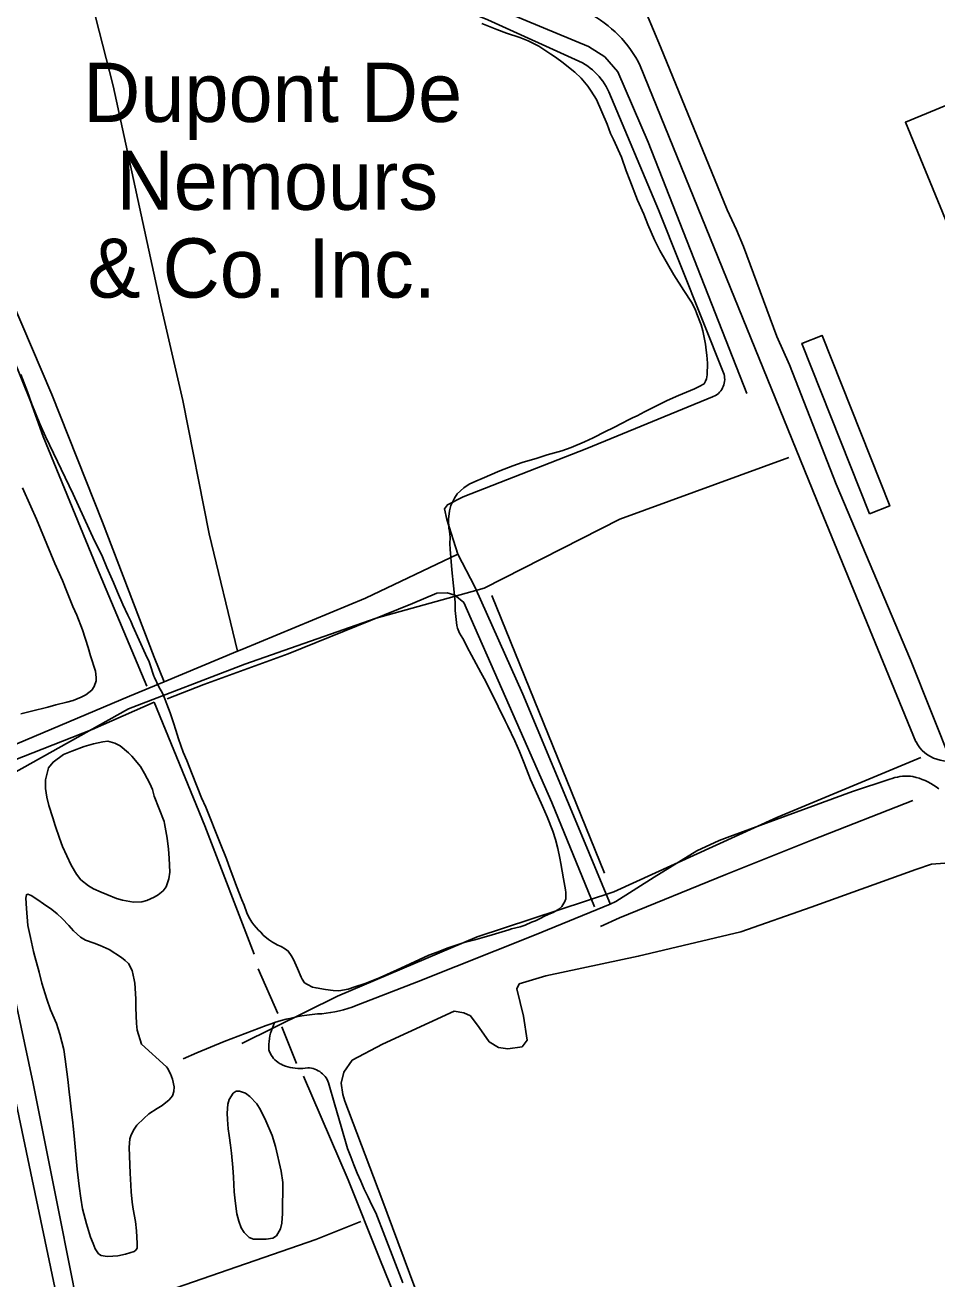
# Model space of a CAD drawing. Extents: x 3508733 to 3546731, y 546897 to 572481.
# Drawn here: x 3534453 to 3535729, y 566273 to 568029 of the extents above; entities that cross this region are included whole.
import ezdxf

# ---------------------------------------------------------------- set-up
doc = ezdxf.new("R2010")
doc.units = 0
for name, color, linetype in [('V-BLDG-IDEN', 7, 'Continuous'), ('V-BLDG-OTLN', 7, 'Continuous'), ('V-DTCH-CNTR', 7, 'Continuous'), ('V-ROAD-CNTR', 7, 'Continuous'), ('V-SITE-OTLN', 7, 'Continuous'), ('V-SITE-VEGE', 7, 'Continuous'), ('V-TOPO-SHOR', 7, 'Continuous')]:
    doc.layers.add(name, color=color, linetype=linetype)

msp = doc.modelspace()

# ---------------------------------------------------------------- linework, layer by layer
at = {"layer": 'V-BLDG-OTLN'}
for points in [[(3535744, 567748.6), (3535684.6, 567892.6), (3535762.6, 567924.8), (3535822, 567780.7)], [(3535634.5, 567344.3), (3535539.8, 567583), (3535568.1, 567594.3), (3535662.8, 567355.5)]]:
    msp.add_lwpolyline(points, close=True, dxfattribs=at)
at = {"layer": 'V-DTCH-CNTR'}
for points in [[(3534490.1, 567511.5), (3534405.3, 567708.3), (3534307, 567952.2), (3534199.3, 568221.4), (3534120.8, 568409.9), (3534110.3, 568441.2), (3534154.9, 568425.1), (3534343.8, 568345.9), (3534550.8, 568263.5), (3534783.4, 568164), (3535100, 568035.9), (3535232.9, 567975.6)], [(3534673.4, 567503.2), (3534641, 567642.4), (3534575.8, 567943.5), (3534506.9, 568213.8), (3534486.8, 568289)], [(3535232.9, 567975.6), (3535236.6, 567973.4), (3535240.1, 567971), (3535243.6, 567968.5), (3535246.9, 567965.8), (3535250, 567962.9), (3535253, 567959.9), (3535255.9, 567956.7), (3535258.6, 567953.4), (3535261.1, 567950), (3535263.5, 567946.4), (3535265.7, 567942.7), (3535267.6, 567939), (3535269.4, 567935.1), (3535339.3, 567770), (3535431, 567539.5), (3535431.5, 567537.2), (3535431.7, 567534.8), (3535431.8, 567532.3), (3535431.6, 567529.9), (3535431.2, 567527.5), (3535430.6, 567525.2), (3535429.8, 567522.9), (3535428.8, 567520.7), (3535427.6, 567518.6), (3535426.2, 567516.6), (3535424.6, 567514.7), (3535422.9, 567513), (3535421.1, 567511.5), (3535419.1, 567510.1), (3535414.8, 567508)], [(3535414.8, 567508), (3535239, 567435.8), (3535065.6, 567368.2), (3535043.7, 567357.2), (3535039.5, 567351.4), (3535042.9, 567336.7), (3535058.3, 567287.8), (3534929, 567226.2), (3534756.1, 567154.5), (3534749.9, 567152), (3534647.1, 567109.3), (3534598.6, 567089.2), (3534392.1, 567002), (3534342.5, 566979.6)], [(3534490.1, 567511.5), (3534561.1, 567332.8), (3534633.2, 567144), (3534647.1, 567109.3)], [(3534673.4, 567503.2), (3534710.3, 567316.6), (3534749.9, 567152)], [(3535058.3, 567287.8), (3535081.9, 567242.3), (3535149.1, 567091.8), (3535231.7, 566894.2), (3535270.7, 566800.9), (3535271.4, 566797.8)], [(3534342.5, 566979.6), (3534369.8, 566830.1), (3534419.3, 566617.5), (3534456.3, 566441.4), (3534498.3, 566241.3), (3534504.1, 566227.1), (3534513.9, 566215.8), (3534523.3, 566212.8), (3534544.5, 566219.1), (3534664.2, 566260.7), (3534859.4, 566328.7), (3534922.5, 566353.9)]]:
    msp.add_lwpolyline(points, dxfattribs=at)
at = {"layer": 'V-ROAD-CNTR'}
for points in [[(3535699.5, 567025.3), (3535566.5, 567349.7), (3535313.5, 567971.7)], [(3535521.3, 567423.1), (3535284.9, 567336.8), (3535095.1, 567240.3), (3534944.1, 567198.6), (3534760.3, 567133.8), (3534597.4, 567071.3), (3534392.5, 566957.3)], [(3535263.4, 566841.3), (3535105.9, 567230.2)], [(3535706.1, 567003.2), (3535504.7, 566919.2), (3535276.6, 566815.4), (3535085.4, 566752.3), (3534889.8, 566669.1), (3534756.1, 566603.1)], [(3535731.4, 566959.5), (3535727.8, 566962.2), (3535724.1, 566964.7), (3535720.2, 566967), (3535716.3, 566969.1), (3535712.2, 566971), (3535708.1, 566972.7), (3535703.9, 566974.2), (3535699.6, 566975.5), (3535695.2, 566976.6), (3535691.6, 566977), (3535687.9, 566977.2), (3535684.3, 566977.3), (3535680.6, 566977), (3535677, 566976.6), (3535673.4, 566976), (3535669.8, 566975.1), (3535666.3, 566974.1), (3535662.9, 566972.8), (3535610.4, 566955.7), (3535439.1, 566892.6), (3535424.1, 566887.1), (3535392.8, 566872.7), (3535333.1, 566835.8), (3535279.3, 566801.6), (3535271.4, 566797.8), (3535165.4, 566754.6), (3535000.2, 566688.7), (3534921.8, 566658.4), (3534916.1, 566656), (3534910.3, 566653.8), (3534904.4, 566651.8), (3534898.4, 566650.1), (3534892.4, 566648.6), (3534886.3, 566647.3), (3534880.2, 566646.2), (3534874.1, 566645.3), (3534867.9, 566644.7), (3534861.7, 566644.3), (3534854.4, 566643.6), (3534847, 566642.6), (3534839.7, 566641.5), (3534832.5, 566640.2), (3534825.2, 566638.6), (3534818.1, 566636.9), (3534810.9, 566635), (3534801.8, 566632.2), (3534796.8, 566630.5), (3534789.9, 566628), (3534770.3, 566620.8), (3534750.8, 566613.4), (3534731.4, 566605.7), (3534712.1, 566597.9), (3534692.8, 566589.9), (3534673.7, 566581.6)], [(3534801.8, 566632.2), (3534800.1, 566628.6), (3534798.6, 566625), (3534797.2, 566621.3), (3534796.1, 566617.5), (3534795.2, 566613.7), (3534794.5, 566609.8), (3534794, 566605.9), (3534793.7, 566601.9), (3534793.6, 566598), (3534793.8, 566594.1), (3534794.7, 566591.5), (3534795.8, 566589), (3534797.1, 566586.6), (3534798.6, 566584.3), (3534800.3, 566582.1), (3534802.2, 566580.1), (3534804.2, 566578.3), (3534806.3, 566576.6), (3534808.6, 566575.1), (3534811, 566573.8), (3534813.5, 566572.7), (3534816.8, 566571.4), (3534820.2, 566570.3), (3534823.6, 566569.4), (3534827.1, 566568.7), (3534830.6, 566568.2), (3534834.1, 566567.9), (3534837.6, 566567.9), (3534841.2, 566568), (3534844.7, 566568.3), (3534848.2, 566568.8), (3534850.7, 566568.7), (3534853.2, 566568.3), (3534855.7, 566567.8), (3534858.1, 566567), (3534860.5, 566566.1), (3534862.7, 566564.9), (3534864.9, 566563.6), (3534867, 566562.1), (3534868.9, 566560.5), (3534870.7, 566558.7), (3534872.4, 566556.8), (3534873.9, 566554.8), (3534875.2, 566552.6), (3534876.4, 566550.3), (3534877.3, 566548), (3534886.1, 566517.3), (3534895, 566486.7), (3534904, 566456.1), (3534908.3, 566444.5), (3534912.8, 566433), (3534917.4, 566421.6), (3534922.3, 566410.2), (3534927.3, 566399), (3534932.6, 566387.8), (3534938, 566376.8), (3534943.6, 566365.8), (3534955.9, 566333.1), (3534968.5, 566300.6), (3534981.3, 566268.1)]]:
    msp.add_lwpolyline(points, dxfattribs=at)
for centre, radius, start, end in [((3535162.8, 567896.9), 168.2, 26.3682, 62.3452), ((3535744.1, 567048.8), 50.4, 207.7779, 296.5163)]:
    msp.add_arc(centre, radius, start, end, dxfattribs=at)
at = {"layer": 'V-SITE-OTLN'}
msp.add_lwpolyline([(3535750.7, 566992.5), (3535691.9, 567140.2), (3535587.6, 567385.8), (3535522.5, 567553.1), (3535504.9, 567592.6), (3535458.2, 567718.8), (3535448.5, 567742.1), (3535435.2, 567770.2), (3535342, 567998), (3535332.2, 568021.4), (3535322.1, 568044.7), (3535653.5, 568178.4), (3535722.4, 568204.5), (3536001.4, 568314.8)], dxfattribs=at)
at = {"layer": 'V-SITE-VEGE'}
for points in [[(3535091.9, 568030.7), (3535113, 568022.3), (3535126.2, 568017.3), (3535145.2, 568011.1), (3535156.7, 568006.4), (3535171.4, 567999), (3535178.8, 567994.4), (3535188.6, 567987.8), (3535194.8, 567983.8), (3535205.6, 567976), (3535213.3, 567969.7), (3535222.1, 567962.8), (3535230.7, 567954.5), (3535240, 567943.1), (3535245, 567936.3), (3535252.1, 567924.4), (3535267.2, 567889.8), (3535272.1, 567877), (3535276.1, 567868.5), (3535287.2, 567843.6), (3535294, 567824.5), (3535298.9, 567811.4), (3535309.7, 567783.6), (3535318.7, 567763.7), (3535324.1, 567749.4), (3535333.7, 567727.9), (3535341.1, 567713.1), (3535360.7, 567678.9), (3535374.7, 567657.3), (3535385.2, 567640.8), (3535390.4, 567631.1), (3535392.7, 567624.6), (3535398.8, 567608.9), (3535401.2, 567600.6), (3535405.1, 567581.8), (3535405.9, 567573.4), (3535406.8, 567566.4), (3535407.5, 567555.5), (3535407.3, 567539.1), (3535406.5, 567533.6), (3535404.8, 567530), (3535402.8, 567526.6), (3535395.8, 567522.6), (3535389.3, 567519.3), (3535367, 567510.1), (3535351.2, 567503.3), (3535319.5, 567487.2), (3535309.1, 567481.8), (3535302.8, 567478.9), (3535296.2, 567475.4), (3535289, 567471.8), (3535275.6, 567464.7), (3535264.7, 567459.6), (3535247.5, 567450.8), (3535235.4, 567445.1), (3535216.8, 567437.4), (3535203.7, 567432.7), (3535183.2, 567426.9), (3535169.2, 567422.2), (3535148.4, 567416.4), (3535135.1, 567411.7), (3535117.1, 567404.4), (3535092.5, 567394), (3535083.3, 567390), (3535074.3, 567385.8), (3535066.5, 567381)], [(3534739.8, 566847), (3534734.4, 566861.3), (3534725.5, 566883.3), (3534705.3, 566933.9), (3534699.6, 566947), (3534686.2, 566980.2), (3534678.9, 566999.3), (3534674, 567010.9), (3534667.4, 567029.5), (3534663.4, 567041.4), (3534660.2, 567051.8), (3534655.5, 567065.8), (3534651, 567078.1), (3534648.2, 567085.6), (3534644.9, 567093.2), (3534639.7, 567102.4), (3534633.8, 567115.4), (3534632.6, 567117.4), (3534631, 567122.9), (3534629.3, 567127.3), (3534627.7, 567132.9), (3534626.1, 567137.2), (3534621.1, 567147.9), (3534603.4, 567187.1), (3534600.4, 567194.4), (3534596.4, 567202.8), (3534589.3, 567217.4), (3534581.7, 567234.8), (3534576.3, 567248.1), (3534566.9, 567269.4), (3534560.8, 567284.2), (3534553.7, 567298.7), (3534549.9, 567306.7), (3534519.7, 567372.1), (3534481, 567452.5), (3534473.2, 567470.5), (3534462.2, 567497.8), (3534456.1, 567515), (3534446.5, 567539.7)], [(3534448.7, 567381), (3534460.5, 567354.6), (3534468.5, 567337), (3534494.4, 567275), (3534504.8, 567251), (3534511.1, 567235.5), (3534519.3, 567214.7), (3534524.8, 567202.4), (3534532.8, 567182), (3534540.9, 567157.1), (3534544.2, 567145.8), (3534551, 567124.2), (3534552.1, 567115.5), (3534551.8, 567110.7), (3534549.3, 567102.8), (3534545.9, 567097.5), (3534537.6, 567091.1), (3534531.1, 567088), (3534519.7, 567083.3), (3534511.2, 567081), (3534495.8, 567077.1), (3534484.2, 567073.8), (3534461.7, 567068.2), (3534446.7, 567064.3)], [(3535066.5, 567381), (3535057.5, 567372.5), (3535053.4, 567366.2), (3535048.4, 567355.9), (3535046.4, 567348.7), (3535045.4, 567337.1), (3535045.7, 567323.9), (3535046.4, 567320.3), (3535047.1, 567315.7), (3535047.3, 567311.6), (3535047.2, 567302.4), (3535047.6, 567294.9), (3535049.7, 567266.2), (3535052.1, 567243.8), (3535054.3, 567220.6), (3535054.5, 567212.7), (3535054.4, 567209.3), (3535056.9, 567188.1), (3535057.8, 567184.4), (3535060.4, 567177.4), (3535065.1, 567169.7), (3535068.4, 567163.8), (3535071.5, 567158), (3535077.2, 567146.4), (3535090.2, 567122.4), (3535097.3, 567109.6), (3535114.8, 567074.9), (3535124.7, 567054.6), (3535128, 567047.3), (3535138.2, 567026.5), (3535144.5, 567011.5), (3535151.1, 566995.5), (3535160, 566972.7), (3535166.4, 566958), (3535176.8, 566935.4), (3535183.1, 566920.2), (3535191.1, 566900.1), (3535195.1, 566888.5), (3535198.3, 566875.9), (3535201.1, 566862.4), (3535202.5, 566854.9), (3535206.1, 566833.4), (3535208.8, 566818.2), (3535209.3, 566814.1), (3535209.2, 566805.4), (3535208.2, 566801.8), (3535204, 566794.9), (3535199.4, 566790.8), (3535191.6, 566786.3), (3535185.8, 566784), (3535178.8, 566780.7), (3535174.5, 566778.3), (3535166.9, 566774.7), (3535161.4, 566772.6), (3535152.4, 566768.6), (3535145.4, 566766.3), (3535133.3, 566763.3), (3535129.7, 566761.9), (3535106.2, 566755.1), (3535091.7, 566750.7), (3535082.1, 566747.9), (3535067.3, 566744.2), (3535057.4, 566741.1), (3535043.1, 566736.2), (3535033.2, 566732.2), (3535017.7, 566726.4), (3534978.5, 566708.2), (3534949.7, 566695.2), (3534928.4, 566687), (3534914.1, 566682.3), (3534904.9, 566679), (3534891.9, 566676.8), (3534883.9, 566677.1), (3534873.1, 566678.4), (3534859.9, 566680.7), (3534854.8, 566682), (3534847.9, 566685.4), (3534843.8, 566688.1), (3534840.5, 566693), (3534838.8, 566695.6), (3534833.9, 566708), (3534828.2, 566720.6), (3534825.1, 566726.1), (3534820.8, 566732.4), (3534817, 566735.1), (3534811, 566738.6), (3534806.5, 566740.8), (3534798.8, 566744.7), (3534793, 566748.6), (3534785.9, 566754.7), (3534782.3, 566758.6), (3534779.2, 566761.8), (3534772.8, 566768.9), (3534769.7, 566773), (3534765.6, 566780), (3534763.1, 566785.8), (3534759.1, 566796.5), (3534755.8, 566804.2), (3534748.5, 566823.3), (3534743.1, 566837.1), (3534739.8, 566847)], [(3535005.6, 566241.5), (3534951.9, 566385.7), (3534899.9, 566522.3), (3534897.1, 566531.7), (3534894.9, 566547.6), (3534898.6, 566562.8), (3534910.5, 566579.6), (3534952.9, 566602.1), (3535053.1, 566648), (3535066.5, 566646.1), (3535075.9, 566641.9), (3535088, 566625.3), (3535101.9, 566605.3), (3535115.3, 566597.5), (3535128.2, 566595.6), (3535148.1, 566598.3), (3535155.3, 566607.6), (3535150.3, 566641.1), (3535140.8, 566679.3), (3535144.3, 566686.3), (3535181.4, 566697.7), (3535310.7, 566725.1), (3535454.1, 566759.4), (3535552.9, 566793.6), (3535699.5, 566846.6), (3535721.2, 566854), (3535740, 566855.6)]]:
    msp.add_lwpolyline(points, dxfattribs=at)
for points in [[(3534633.3, 566949.4), (3534647, 566913.8), (3534647.6, 566910.9), (3534648.6, 566905.6), (3534651.5, 566890.6), (3534653.3, 566875.2), (3534654.4, 566862.6), (3534654.9, 566842.8), (3534653.6, 566833.5), (3534649.9, 566822.4), (3534646, 566816.7), (3534638.9, 566810.9), (3534633.3, 566807.6), (3534622.9, 566803.2), (3534615.9, 566801.3), (3534604.4, 566800.9), (3534588.9, 566803.5), (3534580.5, 566806), (3534566.9, 566811.7), (3534559.2, 566814.6), (3534548.1, 566819.3), (3534541.2, 566823.5), (3534530.7, 566832), (3534524.5, 566840.1), (3534516.9, 566852.4), (3534505.1, 566878.6), (3534500.9, 566890.4), (3534494.8, 566908.1), (3534491.3, 566918.7), (3534485.9, 566936.1), (3534483.1, 566947.7), (3534481.1, 566959.8), (3534481.2, 566972.1), (3534485.5, 566988.7), (3534491.8, 566996.8), (3534506.2, 567007.3), (3534518, 567012.2), (3534535.2, 567018.6), (3534548.3, 567022.5), (3534561.5, 567025.3), (3534568.3, 567026), (3534578.2, 567023.2), (3534585.4, 567019.8), (3534597.5, 567009.7), (3534601.8, 567005.1), (3534614, 566990.8), (3534619.7, 566981.1), (3534627, 566966.8), (3534630.8, 566958.3)], [(3534615.4, 566601.9), (3534650.5, 566570.5), (3534651.9, 566568.6), (3534656.2, 566560.3), (3534659, 566553.1), (3534661.3, 566542.2), (3534660.7, 566535.7), (3534658.7, 566529.7), (3534654.1, 566524.2), (3534644.6, 566516.1), (3534637.3, 566511.8), (3534625.9, 566504.7), (3534618.9, 566498), (3534609.1, 566488.5), (3534605, 566483), (3534600.8, 566475.3), (3534599.1, 566469.5), (3534598.2, 566457.2), (3534599.6, 566421.3), (3534600.6, 566404.7), (3534601, 566395.3), (3534602.5, 566380.8), (3534603.9, 566370.9), (3534607.1, 566353.7), (3534608.6, 566340.5), (3534609.6, 566323.1), (3534609.6, 566316.6), (3534607.6, 566313.7), (3534605.4, 566311.8), (3534599.1, 566309.7), (3534593.1, 566308.1), (3534582.5, 566305.8), (3534575.2, 566305.1), (3534567.5, 566304.7), (3534558.9, 566306), (3534555.3, 566308.5), (3534550.8, 566315.5), (3534547.9, 566322.8), (3534544.2, 566332), (3534538.3, 566350.3), (3534533, 566371.6), (3534530.5, 566386.6), (3534528, 566403.2), (3534525.6, 566426.9), (3534521.9, 566468.6), (3534520.4, 566482.9), (3534518.8, 566495.9), (3534517.7, 566506.8), (3534515.5, 566523.4), (3534514.2, 566535.2), (3534512.4, 566552.6), (3534508.8, 566581.1), (3534506.6, 566594.6), (3534501, 566616.1), (3534496.3, 566630.9), (3534488.1, 566650.2), (3534483.2, 566665), (3534476.2, 566687.2), (3534472.2, 566702.7), (3534466.4, 566724.5), (3534464.3, 566731.7), (3534460.2, 566751.5), (3534456.5, 566768), (3534454.3, 566792.1), (3534453.7, 566806.3), (3534454.3, 566811.1), (3534456.2, 566812.1), (3534461, 566810.1), (3534470.6, 566804.2), (3534478.3, 566798.6), (3534490.2, 566790.3), (3534497.6, 566784.4), (3534504.3, 566777.8), (3534513.9, 566767.9), (3534520.3, 566760.8), (3534530.1, 566751.8), (3534537, 566747.6), (3534549.1, 566743.4), (3534557.5, 566740.2), (3534570.2, 566734.3), (3534587.7, 566723.2), (3534592.7, 566719.1), (3534597.2, 566714.7), (3534602.2, 566705.2), (3534605.4, 566692), (3534606.1, 566687.4), (3534607.2, 566672.9), (3534607.6, 566665.2), (3534607.7, 566653.1), (3534608.7, 566630.9), (3534609.5, 566621.8)], [(3534813.5, 566408.5), (3534812.8, 566364.9), (3534811.7, 566351.2), (3534809.9, 566343.5), (3534804.5, 566333.7), (3534799.4, 566330.3), (3534790, 566329), (3534772.2, 566329.2), (3534766.2, 566331.4), (3534759.3, 566338.2), (3534755.2, 566345), (3534751.7, 566354), (3534748.9, 566364.6), (3534746.4, 566382.9), (3534745.1, 566395.3), (3534744.4, 566415.8), (3534743.5, 566429.3), (3534741.3, 566449.3), (3534740, 566460.4), (3534738.2, 566474.2), (3534736.9, 566483.3), (3534735.8, 566496.4), (3534735.4, 566505.5), (3534736.2, 566517.8), (3534738, 566524.5), (3534743.6, 566533.4), (3534748, 566536), (3534752.6, 566536.4), (3534761, 566533.5), (3534767, 566528.6), (3534776.7, 566518.6), (3534782, 566509.9), (3534789.3, 566494.6), (3534798.2, 566474.3), (3534802.9, 566458.6), (3534811, 566424.2)]]:
    msp.add_lwpolyline(points, close=True, dxfattribs=at)
at = {"layer": 'V-TOPO-SHOR'}
for p, q in [((3534806.2, 566645), (3534778.6, 566707.5)), ((3534832.5, 566574.8), (3534811.9, 566626.1)), ((3534528.2, 566225.4), (3534501.3, 566360.2))]:
    msp.add_line(p, q, dxfattribs=at)
for points in [[(3534460.1, 567502.1), (3534293.2, 567915.4), (3534140.9, 568293.2), (3534098.6, 568393.8), (3534085.3, 568431.8), (3534081.8, 568450.1), (3534084.3, 568467.3), (3534089.2, 568480.1), (3534093.6, 568491.7)], [(3535462.5, 567513), (3535324.8, 567864.9), (3535282.4, 567963.1), (3535264.2, 567984), (3535241, 567998.8), (3534859.9, 568157.4), (3534494.8, 568314.6), (3534188.2, 568441), (3534089.2, 568480.1)], [(3534622.9, 567103.3), (3534552.3, 567270.9), (3534477.8, 567452.6), (3534460.1, 567502.1)], [(3535249.5, 566794.4), (3535189.9, 566940.1), (3535125, 567087.7), (3535066.4, 567220.4), (3535054.2, 567230.5), (3535043.1, 567233.6), (3535029, 567233.2), (3534994.7, 567218.8), (3534820.7, 567148.3), (3534702.8, 567105.5), (3534651.5, 567085.4)], [(3534501.3, 566360.2), (3534463.9, 566546.8), (3534411.7, 566790), (3534375.3, 566963.1), (3534375.4, 566970.1), (3534380.1, 566977.1), (3534546.5, 567042.4), (3534633.2, 567080.9)], [(3534773, 566728.2), (3534704.3, 566907.5), (3534633.2, 567080.9)], [(3535695.2, 566943.2), (3535554.8, 566888.2), (3535433.3, 566839.5), (3535284.6, 566778.8), (3535258, 566766.7)], [(3535162.2, 565771.9), (3535109.6, 565916.3), (3535047.6, 566063.9), (3534997.1, 566182.5), (3534949, 566301), (3534904.9, 566411.9), (3534842.3, 566557.1)]]:
    msp.add_lwpolyline(points, dxfattribs=at)

# ---------------------------------------------------------------- texts
at = {"layer": 'V-BLDG-IDEN'}
for s, p in [('Dupont De', (3534533.7, 567893)), ('Nemours', (3534580.4, 567770)), ('& Co. Inc.', (3534540, 567647.1))]:
    msp.add_text(s, height=83, dxfattribs=at).set_placement(p)

doc.saveas('drawing.dxf')
